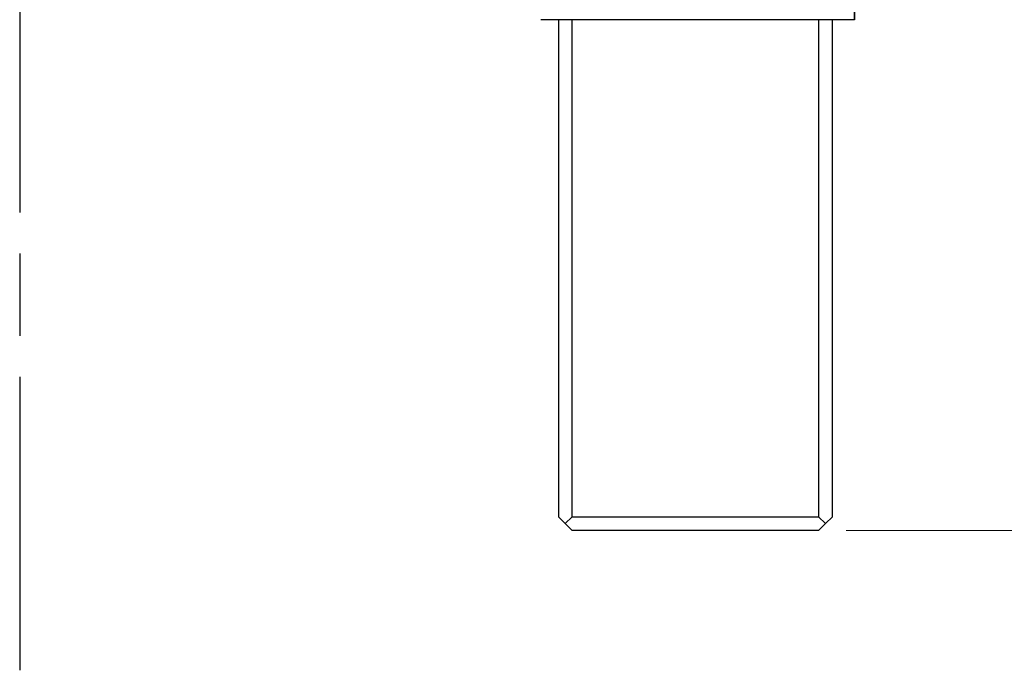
# Model space of a CAD drawing. Header units: millimetres. Extents: x 399 to 6233, y -1870 to 1602.
# Tile 427 of 656: x 4797 to 4833, y 349 to 373. Entities that reach past the tile are written whole.
import ezdxf

# ---------------------------------------------------------------- set-up
doc = ezdxf.new("R2010")
doc.units = ezdxf.units.MM
doc.linetypes.add('AM_ISO08W050', pattern=[18, 12, -1.5, 3, -1.5])
for name, color, linetype, lineweight in [('AM_5', 3, 'Continuous', 25), ('AM_7', 4, 'AM_ISO08W050', 25), ('可見 (ISO)', 7, 'Continuous', 25), ('窄部可見 (ISO)', 7, 'Continuous', 35)]:
    doc.layers.add(name, color=color, linetype=linetype, lineweight=lineweight)
doc.styles.add('尺寸標註', font='romans.shx', dxfattribs={"bigfont": 'CHINESET.SHX'})
doc.dimstyles.new('CNS1$0', dxfattribs={"dimtxt": 2.5, "dimasz": 2.5, "dimexe": 1, "dimexo": 1, "dimgap": 1.5, "dimtad": 1, "dimtoh": 1, "dimdec": 1, "dimdsep": 46, "dimtxsty": '尺寸標註', "dimcen": 0, "dimclrd": 2, "dimclre": 2, "dimclrt": 1, "dimadec": 0, "dimazin": 2, "dimtp": 0.1, "dimtm": 0.1, "dimtfac": 0.71, "dimtdec": 1, "dimtmove": 0, "dimatfit": 0, "dimfxl": 0, "dimlwd": 13, "dimlwe": 13, "dimarcsym": 0})

# ---------------------------------------------------------------- blocks, each defined once
blk = doc.blocks.new('*D284')
at = {"layer": 'AM_5', "color": 2, "lineweight": 13}
for p, q in [((4818.116, 463.056), (4876.653, 463.056)), ((4875.653, 357.056), (4875.653, 460.556)), ((4827.43, 354.556), (4876.653, 354.556))]:
    blk.add_line(p, q, dxfattribs=at)
at = {"layer": 'AM_5', "color": 2, "lineweight": -2}
for points in [[(4875.236, 460.556), (4876.07, 460.556), (4875.653, 463.056)], [(4875.236, 357.056), (4876.07, 357.056), (4875.653, 354.556)]]:
    blk.add_solid(points, dxfattribs=at)
at = {"layer": 'Defpoints', "color": 0, "lineweight": -2}
for p in [(4817.116, 463.056), (4875.653, 463.056), (4826.43, 354.556)]:
    blk.add_point(p, dxfattribs=at)
at = {"layer": 'AM_5', "color": 1, "insert": (4872.903, 408.806), "char_height": 2.5, "attachment_point": 5, "rotation": 90, "style": '尺寸標註'}
blk.add_mtext('108.5', dxfattribs=at)
blk = doc.blocks.new('*D285')
at = {"layer": 'AM_5', "color": 2, "lineweight": 13}
for p, q in [((4840.264, 466.056), (4886.776, 466.056)), ((4885.776, 463.556), (4885.776, 357.056)), ((4827.43, 354.556), (4886.776, 354.556))]:
    blk.add_line(p, q, dxfattribs=at)
at = {"layer": 'AM_5', "color": 2, "lineweight": -2}
for points in [[(4885.359, 463.556), (4886.193, 463.556), (4885.776, 466.056)], [(4885.359, 357.056), (4886.193, 357.056), (4885.776, 354.556)]]:
    blk.add_solid(points, dxfattribs=at)
at = {"layer": 'Defpoints', "color": 0, "lineweight": -2}
for p in [(4839.264, 466.056), (4826.43, 354.556), (4885.776, 354.556)]:
    blk.add_point(p, dxfattribs=at)
at = {"layer": 'AM_5', "color": 1, "insert": (4883.026, 410.306), "char_height": 2.5, "attachment_point": 5, "rotation": 90, "style": '尺寸標註'}
blk.add_mtext('111.5', dxfattribs=at)

msp = doc.modelspace()

# ---------------------------------------------------------------- linework, layer by layer
at = {"layer": 'AM_7'}
msp.add_line((4797.264, 468.166), (4797.264, 349.446), dxfattribs=at)
at = {"layer": '可見 (ISO)'}
for p, q in [((4827.741, 373.206), (4816.287, 373.206)), ((4816.93, 373.206), (4816.93, 355.056)), ((4817.43, 355.056), (4817.43, 373.206)), ((4826.43, 373.206), (4826.43, 355.056)), ((4826.93, 355.056), (4826.93, 373.206)), ((4816.93, 355.056), (4817.18, 354.806)), ((4817.18, 354.806), (4817.43, 355.056)), ((4817.18, 354.806), (4817.43, 354.556)), ((4817.43, 355.056), (4826.43, 355.056)), ((4826.43, 355.056), (4826.68, 354.806)), ((4826.68, 354.806), (4826.43, 354.556)), ((4826.68, 354.806), (4826.93, 355.056)), ((4826.43, 354.556), (4817.43, 354.556))]:
    msp.add_line(p, q, dxfattribs=at)
at = {"layer": '窄部可見 (ISO)'}
msp.add_line((4827.741, 373.206), (4827.741, 374.506), dxfattribs=at)

# ---------------------------------------------------------------- dimensions: what is measured, and where the dimension line sits
at = {"layer": 'AM_5'}
for base, p1, p2, override, picture, middle in [((4885.776, 354.556), (4839.264, 466.056), (4826.43, 354.556), {"dimfxl": 4, "dimarcsym": 1}, '*D285', (4883.026, 410.306)), ((4875.653, 463.056), (4826.43, 354.556), (4817.116, 463.056), {"dimtix": 1, "dimfxl": 4, "dimarcsym": 1}, '*D284', (4872.903, 408.806))]:
    dim = msp.add_linear_dim(base=base, p1=p1, p2=p2, angle=90, dimstyle='CNS1$0', override=override, dxfattribs=at)
    dim.commit()
    dim.dimension.update_dxf_attribs({"geometry": picture, "text_midpoint": middle})

doc.saveas('drawing.dxf')
